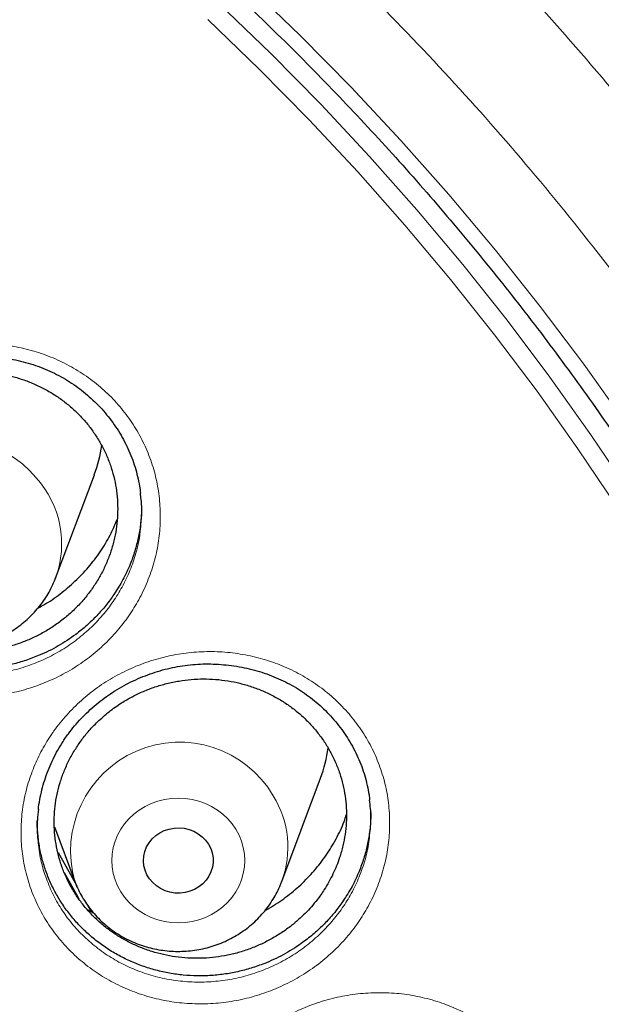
# Model space of a CAD drawing. Header units: millimetres. Extents: x 8 to 830, y 12 to 1725.
# Tile 309 of 329: x 432.6 to 439.28, y 1580.5 to 1591.8. Entities that reach past the tile are written whole.
import ezdxf

# ---------------------------------------------------------------- set-up
doc = ezdxf.new("R2010")
doc.units = ezdxf.units.MM

msp = doc.modelspace()

# ---------------------------------------------------------------- linework, layer by layer
at = {"color": 7, "linetype": 'Continuous', "lineweight": 30}
for p, q in [((433.01, 1585.389), (433.457, 1586.577)), ((433.011, 1585.394), (433.01, 1585.389)), ((435.609, 1581.906), (436.056, 1583.094)), ((432.997, 1582.533), (433.233, 1581.906)), ((433.373, 1581.644), (433.416, 1581.564)), ((433.375, 1581.585), (433.449, 1581.544))]:
    msp.add_line(p, q, dxfattribs=at)
at = {"color": 8, "linetype": 'Continuous', "lineweight": 0, "flags": 128}
for points in [[(435.219, 1592.2), (435.822, 1591.619), (436.407, 1591.025), (436.977, 1590.416), (437.529, 1589.793), (438.063, 1589.157), (438.579, 1588.508), (439.078, 1587.847), (439.557, 1587.174)], [(434.885, 1591.989), (435.479, 1591.417), (436.057, 1590.831), (436.618, 1590.231), (437.162, 1589.617), (437.688, 1588.99), (438.198, 1588.351), (438.689, 1587.699), (439.161, 1587.035), (439.615, 1586.36)], [(439.463, 1586.204), (439.012, 1586.875), (438.542, 1587.535), (438.053, 1588.184), (437.547, 1588.82), (437.023, 1589.443), (436.482, 1590.054), (435.924, 1590.65), (435.35, 1591.233), (434.759, 1591.802)], [(435.082, 1582.506), (435.119, 1582.439), (435.147, 1582.369), (435.168, 1582.297), (435.181, 1582.222), (435.185, 1582.148), (435.181, 1582.073), (435.168, 1581.999), (435.147, 1581.926), (435.119, 1581.856), (435.082, 1581.789), (435.039, 1581.726), (434.989, 1581.668), (434.932, 1581.615), (434.87, 1581.568), (434.803, 1581.527), (434.732, 1581.493), (434.657, 1581.466), (434.58, 1581.447), (434.501, 1581.435), (434.421, 1581.431), (434.341, 1581.435), (434.262, 1581.447), (434.185, 1581.466), (434.111, 1581.493), (434.039, 1581.527), (433.972, 1581.568), (433.91, 1581.615), (433.854, 1581.668), (433.803, 1581.726), (433.76, 1581.789), (433.724, 1581.856), (433.695, 1581.926), (433.674, 1581.999), (433.662, 1582.073), (433.658, 1582.148), (433.662, 1582.222), (433.674, 1582.297), (433.695, 1582.369), (433.724, 1582.439), (433.76, 1582.506), (433.803, 1582.569), (433.854, 1582.627), (433.91, 1582.68), (433.972, 1582.727), (434.039, 1582.768), (434.111, 1582.802), (434.185, 1582.829), (434.262, 1582.848), (434.341, 1582.86), (434.421, 1582.864), (434.501, 1582.86), (434.58, 1582.848), (434.657, 1582.829), (434.732, 1582.802), (434.803, 1582.768), (434.87, 1582.727), (434.932, 1582.68), (434.989, 1582.627), (435.039, 1582.569), (435.082, 1582.506)]]:
    msp.add_lwpolyline(points, dxfattribs=at)
at = {"color": 7, "linetype": 'Continuous', "lineweight": 30, "flags": 128}
for points in [[(434.768, 1582.335), (434.793, 1582.286), (434.81, 1582.234), (434.82, 1582.18), (434.82, 1582.125), (434.813, 1582.07), (434.796, 1582.018), (434.772, 1581.968), (434.741, 1581.922), (434.702, 1581.881), (434.658, 1581.845), (434.608, 1581.816), (434.555, 1581.794), (434.499, 1581.779), (434.441, 1581.773), (434.382, 1581.774), (434.325, 1581.783), (434.269, 1581.8), (434.217, 1581.825), (434.169, 1581.856), (434.127, 1581.894), (434.09, 1581.937), (434.061, 1581.984), (434.04, 1582.035), (434.026, 1582.088), (434.021, 1582.143), (434.025, 1582.198), (434.037, 1582.251), (434.057, 1582.303), (434.085, 1582.351), (434.12, 1582.395), (434.162, 1582.433), (434.209, 1582.466), (434.26, 1582.491), (434.315, 1582.509), (434.373, 1582.52), (434.431, 1582.523), (434.489, 1582.517), (434.546, 1582.504), (434.6, 1582.483), (434.65, 1582.455), (434.695, 1582.421), (434.735, 1582.381), (434.768, 1582.335)], [(433.039, 1582.241), (433.055, 1582.213), (433.256, 1581.858)], [(433.283, 1581.705), (433.252, 1581.761), (433.115, 1582.005)]]:
    msp.add_lwpolyline(points, dxfattribs=at)
at = {"color": 8, "linetype": 'Continuous', "lineweight": 0}
for centre, radius, start, end in [((431.831, 1585.741), 1.248, 39.9888, 196.4116), ((431.954, 1585.783), 1.127, 339.7727, 42.3615), ((434.435, 1582.255), 1.251, 30.5303, 196.1727), ((434.562, 1582.3), 1.118, 339.4951, 31.8719)]:
    msp.add_arc(centre, radius, start, end, dxfattribs=at)
at = {"color": 7, "linetype": 'Continuous', "lineweight": 30}
for centre, start, end in [((432.013, 1587.121), 339.3556, 352.2414), ((434.613, 1583.638), 339.355, 352.6135)]:
    msp.add_arc(centre, 1.542, start, end, dxfattribs=at)
for points, knots in [([(444.28, 1587.295), (444.267, 1587.341), (444.239, 1587.442), (444.193, 1587.596), (444.144, 1587.763), (444.09, 1587.941), (444.031, 1588.134), (443.965, 1588.343), (443.894, 1588.566), (443.811, 1588.818), (443.715, 1589.099), (443.605, 1589.411), (443.485, 1589.74), (443.345, 1590.111), (443.182, 1590.524), (442.992, 1590.983), (442.784, 1591.463), (442.556, 1591.966), (442.305, 1592.491), (442.064, 1592.972), (441.836, 1593.408), (441.628, 1593.793), (441.412, 1594.178), (441.196, 1594.552), (440.986, 1594.904), (440.785, 1595.23), (440.595, 1595.532), (440.414, 1595.813), (440.241, 1596.074), (440.079, 1596.315), (439.926, 1596.536), (439.787, 1596.736), (439.659, 1596.915), (439.545, 1597.073), (439.444, 1597.211), (439.361, 1597.324), (439.294, 1597.415), (439.242, 1597.485), (439.199, 1597.541), (439.161, 1597.592), (439.12, 1597.646), (439.07, 1597.711), (439.011, 1597.788), (438.936, 1597.886), (438.842, 1598.006), (438.729, 1598.151), (438.599, 1598.313), (438.455, 1598.492), (438.193, 1598.811), (437.817, 1599.255), (437.329, 1599.804), (436.844, 1600.326), (436.364, 1600.82), (435.89, 1601.288), (435.502, 1601.656), (435.198, 1601.936), (434.969, 1602.143), (434.726, 1602.359), (434.464, 1602.585), (434.164, 1602.84), (433.821, 1603.124), (433.432, 1603.436), (433.014, 1603.762), (432.567, 1604.098), (432.089, 1604.444), (431.59, 1604.792), (431.072, 1605.14), (430.534, 1605.487), (429.966, 1605.838), (429.367, 1606.191), (428.801, 1606.509), (428.273, 1606.794), (427.789, 1607.045), (427.293, 1607.291), (426.796, 1607.529), (426.311, 1607.751), (425.842, 1607.958), (425.39, 1608.149), (424.953, 1608.327), (424.506, 1608.501), (424.05, 1608.672), (423.589, 1608.837), (423.151, 1608.987), (422.736, 1609.124), (422.344, 1609.247), (421.999, 1609.351), (421.697, 1609.439), (421.436, 1609.513), (421.193, 1609.58), (420.972, 1609.639), (420.777, 1609.69), (420.619, 1609.73), (420.496, 1609.761), (420.402, 1609.785), (420.318, 1609.805), (420.239, 1609.824), (420.159, 1609.844), (420.053, 1609.869), (419.913, 1609.902), (419.729, 1609.944), (419.515, 1609.992), (419.27, 1610.045), (418.994, 1610.102), (418.688, 1610.163), (418.35, 1610.227), (417.981, 1610.294), (417.58, 1610.361), (417.148, 1610.429), (416.684, 1610.495), (416.189, 1610.559), (415.661, 1610.62), (415.083, 1610.677), (414.465, 1610.727), (413.823, 1610.768), (413.19, 1610.797), (412.571, 1610.814), (411.898, 1610.821), (411.173, 1610.814), (410.403, 1610.789), (409.658, 1610.749), (408.939, 1610.696), (408.247, 1610.631), (407.649, 1610.563), (407.142, 1610.497), (406.72, 1610.437), (406.31, 1610.374), (405.913, 1610.308), (405.527, 1610.24), (405.154, 1610.17), (404.824, 1610.104), (404.544, 1610.046), (404.316, 1609.996), (404.115, 1609.952), (403.941, 1609.912), (403.803, 1609.88), (403.695, 1609.854), (403.615, 1609.835), (403.552, 1609.82), (403.5, 1609.807), (403.444, 1609.794), (403.37, 1609.775), (403.272, 1609.751), (403.155, 1609.721), (403.022, 1609.687), (402.873, 1609.649), (402.709, 1609.605), (402.529, 1609.556), (402.319, 1609.498), (402.076, 1609.429), (401.797, 1609.347), (401.497, 1609.256), (401.174, 1609.156), (400.831, 1609.044), (400.443, 1608.914), (400.018, 1608.766), (399.568, 1608.601), (399.125, 1608.432), (398.58, 1608.216), (397.943, 1607.949), (397.22, 1607.627), (396.527, 1607.298), (395.858, 1606.963), (395.214, 1606.622), (394.594, 1606.278), (394.003, 1605.933), (393.434, 1605.586), (392.874, 1605.23), (392.309, 1604.854), (391.734, 1604.455), (391.151, 1604.031), (390.56, 1603.582), (389.962, 1603.105), (389.358, 1602.6), (388.843, 1602.148), (388.414, 1601.756), (388.072, 1601.434), (387.73, 1601.102), (387.392, 1600.765), (387.066, 1600.429), (386.759, 1600.105), (386.475, 1599.796), (386.212, 1599.502), (385.97, 1599.225), (385.748, 1598.966), (385.545, 1598.724), (385.361, 1598.5), (385.195, 1598.295), (385.063, 1598.129), (384.961, 1597.999), (384.886, 1597.902), (384.821, 1597.819), (384.769, 1597.751), (384.732, 1597.703), (384.704, 1597.666), (384.678, 1597.631), (384.644, 1597.586), (384.602, 1597.53), (384.545, 1597.455), (384.472, 1597.357), (384.381, 1597.233), (384.276, 1597.091), (384.159, 1596.928), (384.03, 1596.746), (383.891, 1596.549), (383.707, 1596.281), (383.48, 1595.943), (383.213, 1595.532), (382.914, 1595.055), (382.585, 1594.508), (382.23, 1593.884), (381.877, 1593.231), (381.549, 1592.585), (381.244, 1591.949), (380.963, 1591.325), (380.73, 1590.776), (380.544, 1590.316), (380.406, 1589.959), (380.28, 1589.621), (380.164, 1589.3), (380.058, 1588.997), (379.962, 1588.712), (379.875, 1588.447), (379.797, 1588.203), (379.729, 1587.98), (379.668, 1587.779), (379.615, 1587.6), (379.57, 1587.441), (379.542, 1587.341), (379.529, 1587.295)], [0, 0, 0, 0, 0.001645, 0.00357, 0.005513, 0.007703, 0.010147, 0.012793, 0.015609, 0.018595, 0.022334, 0.026309, 0.03052, 0.034968, 0.040572, 0.046512, 0.052786, 0.059396, 0.06634, 0.07362, 0.0787, 0.083932, 0.089296, 0.09448, 0.099374, 0.103899, 0.108146, 0.112112, 0.1158, 0.119275, 0.122459, 0.125353, 0.127955, 0.130268, 0.132289, 0.13402, 0.135258, 0.136288, 0.137109, 0.137763, 0.138546, 0.139518, 0.140666, 0.141986, 0.143889, 0.146065, 0.148512, 0.151231, 0.154211, 0.163137, 0.171781, 0.180143, 0.188225, 0.196025, 0.203544, 0.206992, 0.210552, 0.21435, 0.218387, 0.222662, 0.228132, 0.233948, 0.240111, 0.24662, 0.253476, 0.260678, 0.267785, 0.275201, 0.282924, 0.290955, 0.299294, 0.305424, 0.311711, 0.318154, 0.324551, 0.330725, 0.336572, 0.342204, 0.347621, 0.352824, 0.358739, 0.364348, 0.369654, 0.374656, 0.379353, 0.383747, 0.387036, 0.390131, 0.393033, 0.39568, 0.397985, 0.399948, 0.401251, 0.402342, 0.403272, 0.404197, 0.405128, 0.406114, 0.407911, 0.410063, 0.412568, 0.415428, 0.418642, 0.42221, 0.426133, 0.430409, 0.43504, 0.440025, 0.445363, 0.451056, 0.457103, 0.463505, 0.470911, 0.478273, 0.485478, 0.492527, 0.499421, 0.508479, 0.517252, 0.525742, 0.533947, 0.541868, 0.549506, 0.554489, 0.559344, 0.56407, 0.568667, 0.573135, 0.577474, 0.581654, 0.584628, 0.587289, 0.589636, 0.591669, 0.59339, 0.594522, 0.59546, 0.596205, 0.596757, 0.597288, 0.598181, 0.599368, 0.60075, 0.602318, 0.604072, 0.606012, 0.608138, 0.610451, 0.613496, 0.616814, 0.620405, 0.624267, 0.628403, 0.63281, 0.638325, 0.64385, 0.649292, 0.654651, 0.664011, 0.673105, 0.681933, 0.690495, 0.698956, 0.707141, 0.715048, 0.722677, 0.730266, 0.738121, 0.746244, 0.754616, 0.763255, 0.77216, 0.781333, 0.790773, 0.796188, 0.801688, 0.807271, 0.812938, 0.818482, 0.823722, 0.828658, 0.833291, 0.83762, 0.841645, 0.845366, 0.848784, 0.851898, 0.854707, 0.856287, 0.857751, 0.859036, 0.860044, 0.860775, 0.86118, 0.861685, 0.862349, 0.863174, 0.864159, 0.865698, 0.867514, 0.869607, 0.871977, 0.874624, 0.877537, 0.880552, 0.886206, 0.892022, 0.898, 0.906262, 0.914816, 0.923661, 0.932797, 0.940779, 0.948971, 0.95737, 0.962214, 0.966794, 0.971112, 0.975167, 0.979025, 0.982611, 0.985925, 0.988967, 0.991738, 0.994194, 0.99639, 0.998325, 1, 1, 1, 1]), ([(379.361, 1573.831), (379.377, 1573.962), (379.411, 1574.245), (379.474, 1574.681), (379.546, 1575.139), (379.626, 1575.595), (379.713, 1576.051), (379.808, 1576.505), (379.91, 1576.958), (380.019, 1577.41), (380.135, 1577.86), (380.259, 1578.308), (380.39, 1578.754), (380.528, 1579.199), (380.673, 1579.641), (380.825, 1580.081), (380.984, 1580.52), (381.15, 1580.955), (381.323, 1581.389), (381.504, 1581.82), (381.691, 1582.248), (381.885, 1582.674), (382.085, 1583.097), (382.293, 1583.517), (382.507, 1583.934), (382.728, 1584.348), (382.955, 1584.758), (383.19, 1585.166), (383.43, 1585.57), (383.677, 1585.971), (383.931, 1586.368), (384.191, 1586.762), (384.457, 1587.151), (384.729, 1587.537), (385.008, 1587.919), (385.292, 1588.298), (385.583, 1588.672), (385.88, 1589.042), (386.182, 1589.407), (386.491, 1589.769), (386.805, 1590.126), (387.125, 1590.478), (387.45, 1590.826), (387.781, 1591.169), (388.118, 1591.508), (388.46, 1591.842), (388.807, 1592.17), (389.16, 1592.494), (389.517, 1592.813), (389.88, 1593.127), (390.248, 1593.436), (390.621, 1593.739), (390.998, 1594.037), (391.381, 1594.33), (391.767, 1594.617), (392.159, 1594.899), (392.555, 1595.176), (392.955, 1595.446), (393.36, 1595.711), (393.769, 1595.97), (394.182, 1596.224), (394.599, 1596.471), (395.02, 1596.713), (395.445, 1596.949), (395.873, 1597.178), (396.305, 1597.402), (396.741, 1597.619), (397.18, 1597.83), (397.623, 1598.035), (398.069, 1598.234), (398.517, 1598.426), (398.969, 1598.612), (399.424, 1598.792), (399.882, 1598.965), (400.342, 1599.132), (400.805, 1599.292), (401.271, 1599.445), (401.739, 1599.592), (402.209, 1599.733), (402.682, 1599.866), (403.156, 1599.993), (403.633, 1600.114), (404.111, 1600.227), (404.592, 1600.334), (405.073, 1600.434), (405.557, 1600.527), (406.042, 1600.613), (406.528, 1600.693), (407.015, 1600.765), (407.504, 1600.831), (407.993, 1600.89), (408.484, 1600.941), (408.975, 1600.986), (409.467, 1601.024), (409.959, 1601.055), (410.452, 1601.079), (410.945, 1601.096), (411.439, 1601.106), (411.932, 1601.109), (412.426, 1601.105), (412.919, 1601.095), (413.412, 1601.077), (413.905, 1601.052), (414.398, 1601.02), (414.889, 1600.981), (415.381, 1600.936), (415.871, 1600.883), (416.36, 1600.824), (416.849, 1600.757), (417.336, 1600.684), (417.822, 1600.604), (418.307, 1600.517), (418.79, 1600.423), (419.272, 1600.322), (419.752, 1600.215), (420.23, 1600.1), (420.706, 1599.979), (421.181, 1599.852), (421.653, 1599.717), (422.123, 1599.576), (422.591, 1599.428), (423.056, 1599.274), (423.519, 1599.113), (423.979, 1598.946), (424.436, 1598.772), (424.891, 1598.592), (425.342, 1598.405), (425.791, 1598.212), (426.236, 1598.012), (426.678, 1597.807), (427.117, 1597.595), (427.552, 1597.377), (427.984, 1597.153), (428.412, 1596.922), (428.837, 1596.686), (429.257, 1596.444), (429.674, 1596.196), (430.086, 1595.942), (430.495, 1595.682), (430.899, 1595.416), (431.299, 1595.145), (431.694, 1594.868), (432.085, 1594.585), (432.472, 1594.298), (432.853, 1594.004), (433.23, 1593.705), (433.602, 1593.401), (433.97, 1593.092), (434.332, 1592.778), (434.689, 1592.458), (435.041, 1592.134), (435.388, 1591.804), (435.729, 1591.47), (436.065, 1591.131), (436.395, 1590.787), (436.72, 1590.439), (437.04, 1590.086), (437.353, 1589.728), (437.661, 1589.367), (437.963, 1589), (438.259, 1588.63), (438.549, 1588.256), (438.833, 1587.877), (439.111, 1587.494), (439.382, 1587.108), (439.648, 1586.718), (439.907, 1586.324), (440.16, 1585.926), (440.406, 1585.525), (440.646, 1585.121), (440.879, 1584.713), (441.106, 1584.302), (441.326, 1583.887), (441.54, 1583.47), (441.746, 1583.05), (441.946, 1582.627), (442.14, 1582.201), (442.326, 1581.772), (442.505, 1581.341), (442.678, 1580.907), (442.843, 1580.471), (443.002, 1580.033), (443.153, 1579.592), (443.297, 1579.149), (443.434, 1578.705), (443.564, 1578.258), (443.687, 1577.81), (443.802, 1577.36), (443.911, 1576.908), (444.012, 1576.455), (444.106, 1576), (444.192, 1575.545), (444.271, 1575.088), (444.343, 1574.63), (444.402, 1574.211), (444.434, 1573.944), (444.448, 1573.831)], [0, 0, 0, 0, 0.004388, 0.009555, 0.014723, 0.01989, 0.025057, 0.030224, 0.035392, 0.040559, 0.045726, 0.050893, 0.05606, 0.061228, 0.066395, 0.071562, 0.076729, 0.081896, 0.087063, 0.092229, 0.097396, 0.102563, 0.10773, 0.112897, 0.118063, 0.12323, 0.128396, 0.133563, 0.138729, 0.143896, 0.149062, 0.154229, 0.159395, 0.164561, 0.169727, 0.174894, 0.18006, 0.185226, 0.190392, 0.195558, 0.200724, 0.20589, 0.211055, 0.216221, 0.221387, 0.226553, 0.231718, 0.236884, 0.242049, 0.247215, 0.25238, 0.257546, 0.262711, 0.267877, 0.273042, 0.278207, 0.283372, 0.288538, 0.293703, 0.298868, 0.304033, 0.309198, 0.314363, 0.319528, 0.324693, 0.329858, 0.335023, 0.340188, 0.345353, 0.350518, 0.355682, 0.360847, 0.366012, 0.371177, 0.376341, 0.381506, 0.386671, 0.391835, 0.397, 0.402165, 0.407329, 0.412494, 0.417658, 0.422823, 0.427988, 0.433152, 0.438317, 0.443481, 0.448646, 0.45381, 0.458975, 0.464139, 0.469304, 0.474468, 0.479632, 0.484797, 0.489961, 0.495126, 0.50029, 0.505455, 0.510619, 0.515784, 0.520948, 0.526112, 0.531277, 0.536441, 0.541606, 0.54677, 0.551935, 0.557099, 0.562264, 0.567428, 0.572593, 0.577757, 0.582922, 0.588086, 0.593251, 0.598415, 0.60358, 0.608744, 0.613909, 0.619074, 0.624238, 0.629403, 0.634568, 0.639732, 0.644897, 0.650062, 0.655226, 0.660391, 0.665556, 0.670721, 0.675886, 0.68105, 0.686215, 0.69138, 0.696545, 0.70171, 0.706875, 0.71204, 0.717205, 0.722371, 0.727536, 0.732701, 0.737866, 0.743031, 0.748197, 0.753362, 0.758527, 0.763693, 0.768858, 0.774024, 0.779189, 0.784355, 0.789521, 0.794686, 0.799852, 0.805018, 0.810184, 0.815349, 0.820515, 0.825681, 0.830847, 0.836013, 0.84118, 0.846346, 0.851512, 0.856678, 0.861844, 0.867011, 0.872177, 0.877344, 0.88251, 0.887677, 0.892843, 0.89801, 0.903177, 0.908343, 0.91351, 0.918677, 0.923844, 0.929011, 0.934178, 0.939344, 0.944512, 0.949679, 0.954846, 0.960013, 0.96518, 0.970347, 0.975514, 0.980681, 0.985849, 0.991016, 0.996183, 1, 1, 1, 1]), ([(430.493, 1587.098), (430.504, 1587.114), (430.537, 1587.161), (430.597, 1587.236), (430.674, 1587.322), (430.757, 1587.404), (430.846, 1587.482), (430.94, 1587.555), (431.038, 1587.623), (431.141, 1587.684), (431.248, 1587.74), (431.357, 1587.79), (431.469, 1587.832), (431.582, 1587.868), (431.697, 1587.897), (431.812, 1587.919), (431.929, 1587.933), (432.046, 1587.941), (432.165, 1587.942), (432.284, 1587.936), (432.403, 1587.923), (432.522, 1587.903), (432.638, 1587.875), (432.753, 1587.842), (432.864, 1587.802), (432.971, 1587.755), (433.074, 1587.703), (433.173, 1587.645), (433.266, 1587.581), (433.356, 1587.511), (433.442, 1587.435), (433.523, 1587.354), (433.599, 1587.267), (433.669, 1587.176), (433.734, 1587.08), (433.792, 1586.981), (433.843, 1586.878), (433.888, 1586.773), (433.925, 1586.666), (433.954, 1586.557), (433.975, 1586.456), (433.983, 1586.392), (433.987, 1586.364)], [0, 0, 0, 0, 0.012556, 0.03762, 0.0628, 0.088148, 0.113645, 0.139261, 0.164961, 0.190702, 0.21643, 0.242091, 0.267642, 0.293045, 0.318273, 0.343292, 0.368184, 0.393288, 0.418661, 0.444255, 0.470011, 0.495865, 0.521745, 0.547557, 0.573233, 0.598714, 0.623954, 0.648926, 0.67381, 0.698922, 0.724265, 0.749809, 0.775515, 0.801335, 0.82722, 0.853115, 0.87896, 0.90471, 0.930331, 0.955798, 0.9811, 1, 1, 1, 1]), ([(430.848, 1587.255), (430.816, 1587.222), (430.753, 1587.156), (430.667, 1587.046), (430.591, 1586.93), (430.524, 1586.807), (430.469, 1586.681), (430.426, 1586.552), (430.393, 1586.418), (430.373, 1586.283), (430.364, 1586.147), (430.367, 1586.012), (430.382, 1585.876), (430.409, 1585.743), (430.448, 1585.613), (430.498, 1585.488), (430.559, 1585.366), (430.631, 1585.25), (430.712, 1585.141), (430.803, 1585.039), (430.903, 1584.944), (431.011, 1584.858), (431.127, 1584.782), (431.248, 1584.715), (431.376, 1584.658), (431.508, 1584.612), (431.645, 1584.577), (431.783, 1584.553), (431.924, 1584.541), (432.066, 1584.539), (432.207, 1584.55), (432.347, 1584.571), (432.486, 1584.604), (432.621, 1584.648), (432.752, 1584.703), (432.877, 1584.767), (432.998, 1584.842), (433.112, 1584.926), (433.217, 1585.018), (433.314, 1585.119), (433.403, 1585.227), (433.482, 1585.342), (433.55, 1585.462), (433.608, 1585.587), (433.655, 1585.717), (433.69, 1585.85), (433.714, 1585.984), (433.725, 1586.119), (433.725, 1586.256), (433.713, 1586.391), (433.689, 1586.525), (433.653, 1586.655), (433.606, 1586.783), (433.547, 1586.905), (433.478, 1587.023), (433.4, 1587.133), (433.31, 1587.238), (433.212, 1587.334), (433.106, 1587.422), (432.993, 1587.5), (432.873, 1587.57), (432.746, 1587.629), (432.615, 1587.678), (432.481, 1587.716), (432.342, 1587.743), (432.201, 1587.758), (432.06, 1587.762), (431.919, 1587.755), (431.777, 1587.736), (431.638, 1587.706), (431.502, 1587.665), (431.371, 1587.613), (431.243, 1587.551), (431.111, 1587.472), (430.976, 1587.375), (430.891, 1587.296), (430.848, 1587.255)], [0, 0, 0, 0, 0.0132408, 0.0264815, 0.040057, 0.0537324, 0.0669753, 0.0803108, 0.0937899, 0.1074657, 0.1207035, 0.1341057, 0.1475079, 0.1611786, 0.1744086, 0.1878028, 0.201197, 0.2148596, 0.2280832, 0.2414709, 0.2548587, 0.2685144, 0.281736, 0.2951215, 0.3085071, 0.3221604, 0.3353851, 0.3487737, 0.3621624, 0.3758186, 0.3890503, 0.4024459, 0.4158416, 0.429505, 0.4427443, 0.4560762, 0.4695514, 0.4832229, 0.4964653, 0.5097077, 0.5232849, 0.5369619, 0.5502046, 0.5634472, 0.5770249, 0.5907025, 0.6039425, 0.6172752, 0.6307514, 0.6444244, 0.6576568, 0.6710535, 0.6844502, 0.6981153, 0.7113406, 0.72473, 0.7381194, 0.7517769, 0.7649985, 0.7783842, 0.7917699, 0.8054234, 0.8186466, 0.8320338, 0.8454209, 0.8590757, 0.872305, 0.8856982, 0.8990914, 0.9127522, 0.9259893, 0.9393905, 0.9527917, 0.9664607, 0.9831372, 1, 1, 1, 1]), ([(433.985, 1585.953), (433.99, 1585.997), (434.003, 1586.109), (434.002, 1586.248), (433.988, 1586.341), (433.985, 1586.366)], [0, 0, 0, 0, 0.316898, 0.816963, 1, 1, 1, 1]), ([(433.998, 1586.222), (433.999, 1586.2), (434, 1586.127), (433.988, 1586.002), (433.963, 1585.85), (433.923, 1585.698), (433.866, 1585.538), (433.788, 1585.37), (433.718, 1585.258), (433.682, 1585.202)], [0, 0, 0, 0, 0.061855, 0.20421, 0.347561, 0.491932, 0.638749, 0.818374, 1, 1, 1, 1]), ([(433.682, 1585.202), (433.652, 1585.16), (433.591, 1585.075), (433.485, 1584.956), (433.37, 1584.844), (433.224, 1584.726), (433.044, 1584.607), (432.85, 1584.511), (432.672, 1584.444), (432.516, 1584.399), (432.358, 1584.367), (432.196, 1584.348), (432.033, 1584.342), (431.872, 1584.349), (431.713, 1584.369), (431.555, 1584.403), (431.401, 1584.448), (431.253, 1584.506), (431.111, 1584.576), (430.974, 1584.658), (430.846, 1584.75), (430.727, 1584.852), (430.618, 1584.963), (430.518, 1585.084), (430.43, 1585.212), (430.354, 1585.347), (430.29, 1585.487), (430.239, 1585.634), (430.2, 1585.784), (430.176, 1585.936), (430.165, 1586.049), (430.167, 1586.112), (430.167, 1586.123)], [0, 0, 0, 0, 0.032637, 0.065563, 0.098719, 0.132412, 0.181559, 0.231506, 0.265351, 0.298046, 0.330975, 0.364259, 0.398029, 0.430672, 0.463544, 0.496653, 0.53032, 0.562996, 0.595901, 0.629072, 0.662788, 0.695416, 0.728274, 0.761368, 0.795022, 0.827653, 0.860514, 0.89361, 0.927265, 0.959883, 0.992729, 1, 1, 1, 1]), ([(432.814, 1585.05), (432.834, 1585.061), (432.922, 1585.106), (433.064, 1585.206), (433.237, 1585.35), (433.391, 1585.512), (433.526, 1585.69), (433.638, 1585.873), (433.693, 1586.001), (433.718, 1586.061)], [0, 0, 0, 0, 0.048868, 0.210734, 0.372086, 0.53338, 0.695188, 0.856483, 1, 1, 1, 1]), ([(430.635, 1585.388), (430.642, 1585.37), (430.659, 1585.323), (430.696, 1585.249), (430.743, 1585.168), (430.796, 1585.09), (430.856, 1585.017), (430.922, 1584.948), (430.992, 1584.884), (431.068, 1584.826), (431.148, 1584.773), (431.232, 1584.726), (431.32, 1584.686), (431.411, 1584.652), (431.504, 1584.625), (431.6, 1584.605), (431.696, 1584.592), (431.794, 1584.586), (431.891, 1584.588), (431.989, 1584.597), (432.085, 1584.613), (432.18, 1584.636), (432.273, 1584.666), (432.363, 1584.703), (432.449, 1584.746), (432.532, 1584.796), (432.611, 1584.852), (432.685, 1584.914), (432.754, 1584.981), (432.817, 1585.053), (432.875, 1585.129), (432.926, 1585.209), (432.969, 1585.293), (432.998, 1585.355), (433.009, 1585.389), (433.011, 1585.394)], [0, 0, 0, 0, 0.019165, 0.050209, 0.081288, 0.11241, 0.143579, 0.174801, 0.206078, 0.237411, 0.2688, 0.300243, 0.331738, 0.36328, 0.394867, 0.426492, 0.45815, 0.489836, 0.521544, 0.553267, 0.584996, 0.616725, 0.648448, 0.680155, 0.711841, 0.743498, 0.775119, 0.806697, 0.838226, 0.869702, 0.901121, 0.93248, 0.963778, 0.995018, 1, 1, 1, 1]), ([(433.141, 1583.579), (433.152, 1583.594), (433.186, 1583.641), (433.247, 1583.715), (433.325, 1583.8), (433.409, 1583.881), (433.499, 1583.958), (433.594, 1584.03), (433.693, 1584.096), (433.797, 1584.157), (433.904, 1584.212), (434.014, 1584.26), (434.126, 1584.301), (434.24, 1584.336), (434.355, 1584.364), (434.47, 1584.384), (434.587, 1584.398), (434.704, 1584.405), (434.823, 1584.405), (434.942, 1584.397), (435.061, 1584.383), (435.179, 1584.362), (435.295, 1584.335), (435.409, 1584.3), (435.519, 1584.259), (435.626, 1584.212), (435.728, 1584.159), (435.826, 1584.1), (435.919, 1584.036), (436.007, 1583.965), (436.092, 1583.889), (436.172, 1583.808), (436.246, 1583.721), (436.316, 1583.629), (436.379, 1583.534), (436.436, 1583.434), (436.486, 1583.332), (436.529, 1583.227), (436.564, 1583.12), (436.592, 1583.011), (436.611, 1582.918), (436.617, 1582.861), (436.619, 1582.841)], [0, 0, 0, 0, 0.012619, 0.037794, 0.063085, 0.088546, 0.114157, 0.139889, 0.165707, 0.191569, 0.217418, 0.243202, 0.268878, 0.294407, 0.319759, 0.344904, 0.369921, 0.395151, 0.420652, 0.446376, 0.472265, 0.498252, 0.524267, 0.550215, 0.576028, 0.601647, 0.627024, 0.652133, 0.677151, 0.702398, 0.727879, 0.753563, 0.779409, 0.805371, 0.831398, 0.857435, 0.883421, 0.909311, 0.93507, 0.960674, 0.986109, 1, 1, 1, 1]), ([(433.493, 1583.739), (433.46, 1583.707), (433.396, 1583.641), (433.309, 1583.533), (433.231, 1583.417), (433.163, 1583.296), (433.107, 1583.171), (433.061, 1583.042), (433.027, 1582.909), (433.004, 1582.775), (432.994, 1582.639), (432.995, 1582.505), (433.009, 1582.37), (433.034, 1582.237), (433.071, 1582.107), (433.119, 1581.982), (433.179, 1581.86), (433.249, 1581.744), (433.329, 1581.634), (433.418, 1581.532), (433.517, 1581.437), (433.623, 1581.35), (433.738, 1581.273), (433.858, 1581.206), (433.985, 1581.148), (434.117, 1581.101), (434.252, 1581.065), (434.39, 1581.04), (434.531, 1581.026), (434.673, 1581.023), (434.814, 1581.032), (434.954, 1581.052), (435.093, 1581.084), (435.229, 1581.126), (435.361, 1581.18), (435.487, 1581.243), (435.608, 1581.316), (435.742, 1581.413), (435.882, 1581.538), (436.005, 1581.678), (436.112, 1581.83), (436.202, 1581.991), (436.27, 1582.161), (436.314, 1582.315), (436.339, 1582.448), (436.352, 1582.582), (436.354, 1582.719), (436.343, 1582.854), (436.321, 1582.987), (436.287, 1583.117), (436.241, 1583.244), (436.185, 1583.367), (436.117, 1583.485), (436.04, 1583.595), (435.953, 1583.7), (435.856, 1583.797), (435.751, 1583.886), (435.64, 1583.965), (435.52, 1584.035), (435.394, 1584.095), (435.264, 1584.145), (435.13, 1584.184), (434.992, 1584.212), (434.852, 1584.229), (434.71, 1584.234), (434.569, 1584.228), (434.428, 1584.21), (434.288, 1584.181), (434.152, 1584.142), (434.02, 1584.091), (433.891, 1584.03), (433.758, 1583.953), (433.622, 1583.858), (433.536, 1583.779), (433.493, 1583.739)], [0, 0, 0, 0, 0.013238, 0.026477, 0.04005, 0.053723, 0.066964, 0.080297, 0.093774, 0.107447, 0.120682, 0.134081, 0.147479, 0.161147, 0.174374, 0.187765, 0.201156, 0.214815, 0.228038, 0.241424, 0.25481, 0.268465, 0.281688, 0.295074, 0.308461, 0.322116, 0.335344, 0.348736, 0.362128, 0.375788, 0.389024, 0.402352, 0.415824, 0.429491, 0.442734, 0.456069, 0.469548, 0.483223, 0.503248, 0.523274, 0.536952, 0.556974, 0.576996, 0.590672, 0.603909, 0.617239, 0.630712, 0.644382, 0.657611, 0.671004, 0.684398, 0.698059, 0.711282, 0.72467, 0.738057, 0.751713, 0.764935, 0.778321, 0.791707, 0.805361, 0.818587, 0.831977, 0.845367, 0.859025, 0.872258, 0.885655, 0.899053, 0.912718, 0.925959, 0.939292, 0.952769, 0.966442, 0.983128, 1, 1, 1, 1]), ([(432.814, 1582.732), (432.815, 1582.742), (432.819, 1582.79), (432.835, 1582.875), (432.861, 1582.987), (432.894, 1583.098), (432.935, 1583.207), (432.982, 1583.313), (433.036, 1583.416), (433.089, 1583.504), (433.126, 1583.558), (433.141, 1583.579)], [0, 0, 0, 0, 0.032104, 0.15877, 0.285726, 0.412699, 0.539398, 0.66561, 0.791156, 0.915907, 1, 1, 1, 1]), ([(436.618, 1582.439), (436.623, 1582.472), (436.636, 1582.574), (436.635, 1582.71), (436.622, 1582.81), (436.617, 1582.843)], [0, 0, 0, 0, 0.246896, 0.7555023, 1, 1, 1, 1]), ([(432.815, 1582.735), (432.81, 1582.696), (432.797, 1582.588), (432.798, 1582.451), (432.811, 1582.355), (432.815, 1582.327)], [0, 0, 0, 0, 0.288589, 0.790373, 1, 1, 1, 1]), ([(436.3, 1581.662), (436.269, 1581.62), (436.207, 1581.535), (436.1, 1581.418), (435.982, 1581.308), (435.835, 1581.191), (435.653, 1581.074), (435.458, 1580.981), (435.279, 1580.916), (435.123, 1580.873), (434.964, 1580.843), (434.802, 1580.825), (434.639, 1580.821), (434.478, 1580.83), (434.32, 1580.851), (434.163, 1580.886), (434.01, 1580.933), (433.862, 1580.993), (433.721, 1581.063), (433.586, 1581.146), (433.459, 1581.24), (433.341, 1581.343), (433.234, 1581.454), (433.136, 1581.576), (433.05, 1581.705), (432.976, 1581.84), (432.915, 1581.98), (432.865, 1582.127), (432.829, 1582.276), (432.808, 1582.429), (432.799, 1582.539), (432.801, 1582.598), (432.801, 1582.607)], [0, 0, 0, 0, 0.032756, 0.065743, 0.098991, 0.132779, 0.181985, 0.23199, 0.265874, 0.29862, 0.3316, 0.364936, 0.398757, 0.43146, 0.464392, 0.49756, 0.531288, 0.564026, 0.596994, 0.630228, 0.664008, 0.696695, 0.729613, 0.762766, 0.796482, 0.829161, 0.862071, 0.895215, 0.928921, 0.961574, 0.994458, 1, 1, 1, 1]), ([(435.42, 1581.576), (435.435, 1581.584), (435.518, 1581.627), (435.656, 1581.724), (435.83, 1581.866), (435.985, 1582.028), (436.122, 1582.205), (436.236, 1582.394), (436.313, 1582.551), (436.343, 1582.646), (436.351, 1582.672)], [0, 0, 0, 0, 0.035376, 0.187152, 0.338445, 0.489726, 0.641488, 0.792769, 0.944111, 1, 1, 1, 1]), ([(436.631, 1582.699), (436.631, 1582.669), (436.632, 1582.587), (436.617, 1582.454), (436.59, 1582.303), (436.548, 1582.152), (436.488, 1581.993), (436.409, 1581.827), (436.336, 1581.717), (436.3, 1581.662)], [0, 0, 0, 0, 0.084796, 0.223834, 0.363849, 0.504853, 0.648251, 0.823157, 1, 1, 1, 1]), ([(433.234, 1581.907), (433.237, 1581.897), (433.251, 1581.857), (433.283, 1581.79), (433.328, 1581.708), (433.38, 1581.629), (433.438, 1581.555), (433.502, 1581.484), (433.571, 1581.419), (433.645, 1581.359), (433.724, 1581.304), (433.807, 1581.256), (433.894, 1581.214), (433.984, 1581.178), (434.077, 1581.149), (434.171, 1581.127), (434.268, 1581.112), (434.365, 1581.104), (434.463, 1581.104), (434.56, 1581.11), (434.657, 1581.124), (434.752, 1581.145), (434.845, 1581.173), (434.936, 1581.208), (435.024, 1581.25), (435.108, 1581.298), (435.188, 1581.352), (435.264, 1581.412), (435.334, 1581.478), (435.399, 1581.548), (435.458, 1581.623), (435.511, 1581.702), (435.557, 1581.785), (435.59, 1581.854), (435.605, 1581.896), (435.609, 1581.909)], [0, 0, 0, 0, 0.0107578, 0.0418045, 0.0728841, 0.1040042, 0.1351709, 0.1663888, 0.1976612, 0.2289895, 0.2603739, 0.2918131, 0.3233048, 0.3548457, 0.3864316, 0.4180577, 0.4497188, 0.4814092, 0.5131231, 0.5448542, 0.576594, 0.6083358, 0.6400725, 0.6717968, 0.7035015, 0.7351793, 0.766823, 0.7984257, 0.8299813, 0.8614846, 0.8929315, 0.9243194, 0.9556471, 0.9869154, 1, 1, 1, 1])]:
    msp.add_open_spline(points, degree=3, knots=knots, dxfattribs=at)
at = {"color": 8, "linetype": 'Continuous', "lineweight": 0}
for points, knots in [([(444.277, 1587.295), (444.258, 1587.37), (444.125, 1587.883), (443.819, 1588.822), (443.358, 1590.107), (442.829, 1591.379), (442.24, 1592.636), (441.588, 1593.874), (440.879, 1595.085), (440.113, 1596.265), (439.298, 1597.405), (438.436, 1598.504), (437.53, 1599.562), (436.576, 1600.581), (435.57, 1601.567), (434.512, 1602.516), (433.405, 1603.426), (432.256, 1604.29), (431.068, 1605.105), (429.85, 1605.866), (428.605, 1606.572), (427.336, 1607.224), (426.039, 1607.823), (424.707, 1608.372), (423.343, 1608.87), (421.949, 1609.313), (420.535, 1609.698), (419.105, 1610.025), (417.669, 1610.291), (416.231, 1610.497), (414.793, 1610.642), (413.35, 1610.733), (412.386, 1610.744), (411.904, 1610.75)], [0, 0, 0, 0, 0.005559, 0.038409, 0.071258, 0.104108, 0.137554, 0.171001, 0.204447, 0.237894, 0.271341, 0.30419, 0.33704, 0.369889, 0.402738, 0.436185, 0.469632, 0.503078, 0.536525, 0.569971, 0.602821, 0.63567, 0.66852, 0.701369, 0.734816, 0.768262, 0.801709, 0.835156, 0.868602, 0.901452, 0.934301, 0.967151, 1, 1, 1, 1]), ([(411.904, 1603.56), (412.417, 1603.554), (413.441, 1603.542), (414.975, 1603.443), (416.502, 1603.286), (418.021, 1603.065), (419.519, 1602.783), (420.993, 1602.442), (422.442, 1602.044), (423.871, 1601.588), (425.286, 1601.071), (426.685, 1600.494), (428.063, 1599.856), (429.409, 1599.161), (430.722, 1598.411), (431.991, 1597.613), (433.215, 1596.769), (434.391, 1595.881), (435.525, 1594.947), (436.622, 1593.961), (437.678, 1592.926), (438.691, 1591.841), (439.652, 1590.716), (440.559, 1589.552), (441.406, 1588.359), (442.192, 1587.14), (442.916, 1585.898), (443.583, 1584.627), (444.194, 1583.323), (444.748, 1581.987), (445.241, 1580.621), (445.67, 1579.237), (446.033, 1577.836), (446.33, 1576.429), (446.555, 1575.021), (446.694, 1573.899), (446.736, 1573.244), (446.748, 1573.06)], [0, 0, 0, 0, 0.029296, 0.058593, 0.087889, 0.117185, 0.146482, 0.175255, 0.204028, 0.232802, 0.261575, 0.290871, 0.320168, 0.349464, 0.378761, 0.408057, 0.43683, 0.465603, 0.494377, 0.52315, 0.552446, 0.581743, 0.611039, 0.640336, 0.669632, 0.698405, 0.727179, 0.755952, 0.784725, 0.814021, 0.843318, 0.872614, 0.901911, 0.931207, 0.95998, 0.988754, 1, 1, 1, 1]), ([(411.904, 1602.138), (411.408, 1602.133), (410.415, 1602.121), (408.928, 1602.025), (407.447, 1601.873), (405.974, 1601.658), (404.522, 1601.385), (403.092, 1601.054), (401.688, 1600.669), (400.302, 1600.227), (398.93, 1599.726), (397.575, 1599.166), (396.239, 1598.547), (394.933, 1597.873), (393.66, 1597.147), (392.43, 1596.373), (391.243, 1595.554), (390.103, 1594.694), (389.003, 1593.788), (387.94, 1592.832), (386.916, 1591.828), (385.934, 1590.777), (385.002, 1589.686), (384.123, 1588.557), (383.302, 1587.4), (382.54, 1586.218), (381.837, 1585.014), (381.191, 1583.782), (380.598, 1582.518), (380.062, 1581.222), (379.584, 1579.898), (379.168, 1578.556), (378.815, 1577.197), (378.529, 1575.834), (378.307, 1574.468), (378.149, 1573.103), (378.054, 1571.733), (378.023, 1570.352), (378.055, 1568.963), (378.153, 1567.568), (378.317, 1566.178), (378.545, 1564.797), (378.837, 1563.434), (379.189, 1562.093), (379.6, 1560.775), (380.071, 1559.476), (380.605, 1558.188), (381.202, 1556.916), (381.862, 1555.663), (382.58, 1554.438), (383.354, 1553.243), (384.179, 1552.089), (385.051, 1550.976), (385.969, 1549.907), (386.934, 1548.875), (387.953, 1547.877), (389.023, 1546.916), (390.144, 1545.995), (391.307, 1545.121), (392.509, 1544.296), (393.742, 1543.526), (395.002, 1542.811), (396.286, 1542.152), (397.599, 1541.545), (398.947, 1540.989), (400.327, 1540.486), (401.739, 1540.037), (403.169, 1539.647), (404.617, 1539.316), (406.07, 1539.047), (407.526, 1538.839), (408.981, 1538.691), (410.441, 1538.603), (411.913, 1538.573), (413.394, 1538.603), (414.881, 1538.695), (416.362, 1538.849), (417.835, 1539.063), (419.287, 1539.336), (420.717, 1539.667), (422.121, 1540.052), (423.507, 1540.495), (424.879, 1540.996), (426.234, 1541.556), (427.57, 1542.174), (428.876, 1542.848), (430.149, 1543.575), (431.379, 1544.349), (432.566, 1545.167), (433.706, 1546.028), (434.806, 1546.934), (435.869, 1547.889), (436.893, 1548.893), (437.875, 1549.945), (438.807, 1551.036), (439.686, 1552.164), (440.507, 1553.321), (441.269, 1554.503), (441.972, 1555.707), (442.618, 1556.939), (443.211, 1558.204), (443.747, 1559.499), (444.225, 1560.823), (444.641, 1562.165), (444.994, 1563.524), (445.28, 1564.887), (445.502, 1566.253), (445.66, 1567.618), (445.755, 1568.988), (445.786, 1570.369), (445.754, 1571.758), (445.656, 1573.153), (445.492, 1574.543), (445.264, 1575.924), (444.972, 1577.287), (444.62, 1578.628), (444.209, 1579.946), (443.738, 1581.246), (443.204, 1582.533), (442.607, 1583.805), (441.947, 1585.058), (441.229, 1586.283), (440.455, 1587.478), (439.63, 1588.632), (438.758, 1589.745), (437.84, 1590.815), (436.875, 1591.846), (435.856, 1592.844), (434.786, 1593.805), (433.665, 1594.726), (432.502, 1595.6), (431.3, 1596.425), (430.067, 1597.196), (428.807, 1597.91), (427.523, 1598.569), (426.21, 1599.176), (424.862, 1599.732), (423.482, 1600.235), (422.07, 1600.684), (420.64, 1601.074), (419.192, 1601.405), (417.739, 1601.674), (416.283, 1601.882), (414.828, 1602.029), (413.368, 1602.121), (412.392, 1602.133), (411.904, 1602.138)], [0, 0, 0, 0, 0.007, 0.014, 0.021, 0.028, 0.035, 0.041875, 0.04875, 0.055625, 0.0625, 0.0695, 0.0765, 0.0835, 0.0905, 0.0975, 0.104375, 0.11125, 0.118125, 0.125, 0.132, 0.139, 0.146, 0.153, 0.16, 0.166875, 0.17375, 0.180625, 0.1875, 0.1945, 0.2015, 0.2085, 0.2155, 0.2225, 0.229375, 0.23625, 0.243125, 0.25, 0.257, 0.264, 0.271, 0.278, 0.285, 0.291875, 0.29875, 0.305625, 0.3125, 0.3195, 0.3265, 0.3335, 0.3405, 0.3475, 0.354375, 0.36125, 0.368125, 0.375, 0.382, 0.389, 0.396, 0.403, 0.41, 0.416875, 0.42375, 0.430625, 0.4375, 0.4445, 0.4515, 0.4585, 0.4655, 0.4725, 0.479375, 0.48625, 0.493125, 0.5, 0.507, 0.514, 0.521, 0.528, 0.535, 0.541875, 0.54875, 0.555625, 0.5625, 0.5695, 0.5765, 0.5835, 0.5905, 0.5975, 0.604375, 0.61125, 0.618125, 0.625, 0.632, 0.639, 0.646, 0.653, 0.66, 0.666875, 0.67375, 0.680625, 0.6875, 0.6945, 0.7015, 0.7085, 0.7155, 0.7225, 0.729375, 0.73625, 0.743125, 0.75, 0.757, 0.764, 0.771, 0.778, 0.785, 0.791875, 0.79875, 0.805625, 0.8125, 0.8195, 0.8265, 0.8335, 0.8405, 0.8475, 0.854375, 0.86125, 0.868125, 0.875, 0.882, 0.889, 0.896, 0.903, 0.91, 0.916875, 0.92375, 0.930625, 0.9375, 0.9445, 0.9515, 0.9585, 0.9655, 0.9725, 0.979375, 0.98625, 0.993125, 1, 1, 1, 1]), ([(430.319, 1587.122), (430.326, 1587.133), (430.377, 1587.209), (430.482, 1587.342), (430.647, 1587.511), (430.831, 1587.662), (431.031, 1587.792), (431.244, 1587.9), (431.468, 1587.985), (431.7, 1588.045), (431.936, 1588.08), (432.175, 1588.09), (432.413, 1588.073), (432.647, 1588.031), (432.874, 1587.964), (433.091, 1587.873), (433.295, 1587.759), (433.484, 1587.624), (433.655, 1587.469), (433.807, 1587.295), (433.937, 1587.107), (434.044, 1586.905), (434.126, 1586.693), (434.183, 1586.472), (434.213, 1586.247), (434.217, 1586.018), (434.195, 1585.79), (434.145, 1585.566), (434.07, 1585.348), (433.972, 1585.143), (433.855, 1584.955), (433.719, 1584.778), (433.558, 1584.611), (433.376, 1584.459), (433.177, 1584.327), (432.964, 1584.217), (432.741, 1584.131), (432.51, 1584.068), (432.273, 1584.032), (432.033, 1584.021), (431.795, 1584.035), (431.561, 1584.076), (431.333, 1584.141), (431.116, 1584.23), (430.911, 1584.343), (430.72, 1584.477), (430.547, 1584.631), (430.395, 1584.803), (430.263, 1584.991), (430.154, 1585.192), (430.071, 1585.404), (430.012, 1585.624), (429.98, 1585.849), (429.975, 1586.077), (429.996, 1586.304), (430.042, 1586.525), (430.113, 1586.736), (430.202, 1586.936), (430.28, 1587.06), (430.319, 1587.122)], [0, 0, 0, 0, 0.00301, 0.020938, 0.038924, 0.056852, 0.074777, 0.092759, 0.110684, 0.128582, 0.146537, 0.164436, 0.182353, 0.200327, 0.218244, 0.236084, 0.253981, 0.27182, 0.289691, 0.307618, 0.325489, 0.343309, 0.361185, 0.379005, 0.396869, 0.41479, 0.432653, 0.450515, 0.468433, 0.486294, 0.502891, 0.519488, 0.537477, 0.555523, 0.57351, 0.591422, 0.609389, 0.627299, 0.645244, 0.663245, 0.681189, 0.699075, 0.717018, 0.734903, 0.752776, 0.770706, 0.788579, 0.806422, 0.824321, 0.842163, 0.860006, 0.877906, 0.895748, 0.913576, 0.931459, 0.949284, 0.966174, 0.983111, 1, 1, 1, 1]), ([(430.181, 1585.858), (430.187, 1585.811), (430.201, 1585.697), (430.25, 1585.519), (430.325, 1585.326), (430.424, 1585.144), (430.543, 1584.975), (430.681, 1584.819), (430.838, 1584.679), (431.01, 1584.558), (431.196, 1584.456), (431.393, 1584.376), (431.599, 1584.317), (431.811, 1584.281), (432.026, 1584.268), (432.243, 1584.279), (432.457, 1584.313), (432.667, 1584.37), (432.868, 1584.449), (433.061, 1584.548), (433.241, 1584.669), (433.406, 1584.807), (433.551, 1584.958), (433.675, 1585.119), (433.78, 1585.29), (433.869, 1585.476), (433.936, 1585.674), (433.975, 1585.834), (433.983, 1585.928), (433.985, 1585.953)], [0, 0, 0, 0, 0.026195, 0.064772, 0.103228, 0.141687, 0.18027, 0.21873, 0.257254, 0.295902, 0.334427, 0.372982, 0.411661, 0.450217, 0.488897, 0.527701, 0.566383, 0.604998, 0.643737, 0.682356, 0.721129, 0.760029, 0.798808, 0.834573, 0.870338, 0.908843, 0.94747, 0.985974, 1, 1, 1, 1]), ([(432.971, 1583.605), (432.978, 1583.615), (433.03, 1583.689), (433.136, 1583.821), (433.304, 1583.988), (433.489, 1584.136), (433.69, 1584.264), (433.905, 1584.369), (434.129, 1584.452), (434.362, 1584.51), (434.599, 1584.542), (434.838, 1584.55), (435.075, 1584.531), (435.309, 1584.487), (435.535, 1584.419), (435.75, 1584.326), (435.952, 1584.211), (436.139, 1584.074), (436.308, 1583.918), (436.458, 1583.744), (436.586, 1583.555), (436.689, 1583.353), (436.769, 1583.141), (436.823, 1582.921), (436.85, 1582.695), (436.85, 1582.468), (436.825, 1582.241), (436.772, 1582.018), (436.694, 1581.801), (436.594, 1581.599), (436.475, 1581.412), (436.336, 1581.237), (436.173, 1581.073), (435.989, 1580.923), (435.788, 1580.793), (435.574, 1580.686), (435.35, 1580.602), (435.118, 1580.541), (434.881, 1580.507), (434.641, 1580.498), (434.403, 1580.514), (434.17, 1580.557), (433.944, 1580.624), (433.727, 1580.715), (433.524, 1580.829), (433.335, 1580.965), (433.165, 1581.119), (433.014, 1581.292), (432.885, 1581.481), (432.779, 1581.682), (432.699, 1581.894), (432.643, 1582.113), (432.614, 1582.338), (432.612, 1582.565), (432.636, 1582.792), (432.685, 1583.011), (432.759, 1583.221), (432.852, 1583.42), (432.932, 1583.544), (432.971, 1583.605)], [0, 0, 0, 0, 0.002816, 0.020733, 0.038708, 0.056626, 0.074547, 0.092524, 0.110445, 0.128345, 0.146303, 0.164205, 0.182131, 0.200115, 0.218042, 0.235894, 0.253802, 0.271653, 0.289533, 0.30747, 0.325349, 0.343171, 0.361049, 0.378871, 0.396729, 0.414644, 0.432502, 0.450353, 0.46826, 0.486111, 0.502687, 0.519263, 0.53725, 0.555293, 0.573278, 0.591187, 0.609153, 0.627061, 0.645012, 0.663019, 0.680969, 0.698865, 0.716818, 0.734714, 0.752598, 0.77054, 0.788424, 0.806273, 0.82418, 0.842029, 0.859871, 0.87777, 0.895612, 0.913431, 0.931307, 0.949125, 0.966067, 0.983058, 1, 1, 1, 1]), ([(432.815, 1582.327), (432.82, 1582.288), (432.832, 1582.18), (432.878, 1582.009), (432.95, 1581.817), (433.046, 1581.634), (433.162, 1581.464), (433.299, 1581.308), (433.453, 1581.168), (433.624, 1581.045), (433.808, 1580.942), (434.004, 1580.86), (434.209, 1580.8), (434.42, 1580.762), (434.635, 1580.748), (434.852, 1580.757), (435.067, 1580.788), (435.276, 1580.843), (435.479, 1580.92), (435.673, 1581.018), (435.854, 1581.136), (436.021, 1581.273), (436.168, 1581.422), (436.294, 1581.581), (436.401, 1581.75), (436.492, 1581.934), (436.562, 1582.131), (436.605, 1582.3), (436.615, 1582.404), (436.618, 1582.439)], [0, 0, 0, 0, 0.022361, 0.060861, 0.099239, 0.137638, 0.17616, 0.214559, 0.253032, 0.29163, 0.330104, 0.368606, 0.407231, 0.445734, 0.484351, 0.523093, 0.561711, 0.600247, 0.638907, 0.677446, 0.716138, 0.754956, 0.793653, 0.829303, 0.864953, 0.903359, 0.941886, 0.980292, 1, 1, 1, 1]), ([(435.475, 1580.243), (435.486, 1580.251), (435.563, 1580.303), (435.713, 1580.389), (435.931, 1580.486), (436.16, 1580.56), (436.394, 1580.608), (436.633, 1580.632), (436.871, 1580.63), (437.107, 1580.603), (437.338, 1580.55), (437.56, 1580.473), (437.771, 1580.372), (437.968, 1580.249), (438.149, 1580.106), (438.31, 1579.944), (438.451, 1579.765), (438.57, 1579.573), (438.664, 1579.367), (438.734, 1579.152), (438.778, 1578.931), (438.794, 1578.706), (438.784, 1578.48), (438.749, 1578.255), (438.686, 1578.035), (438.598, 1577.822), (438.486, 1577.619), (438.351, 1577.429), (438.195, 1577.254), (438.024, 1577.099), (437.841, 1576.967), (437.646, 1576.852), (437.432, 1576.756), (437.204, 1576.68), (436.969, 1576.629), (436.731, 1576.604), (436.493, 1576.604), (436.256, 1576.629), (436.025, 1576.68), (435.801, 1576.756), (435.589, 1576.855), (435.391, 1576.976), (435.21, 1577.118), (435.046, 1577.279), (434.904, 1577.457), (434.784, 1577.65), (434.687, 1577.854), (434.616, 1578.068), (434.571, 1578.289), (434.552, 1578.514), (434.561, 1578.741), (434.595, 1578.965), (434.656, 1579.186), (434.742, 1579.399), (434.852, 1579.602), (434.983, 1579.79), (435.132, 1579.959), (435.294, 1580.112), (435.414, 1580.2), (435.475, 1580.243)], [0, 0, 0, 0, 0.003044, 0.020975, 0.038963, 0.056894, 0.074819, 0.092802, 0.110728, 0.128624, 0.146578, 0.164475, 0.182389, 0.200361, 0.218275, 0.236112, 0.254005, 0.271841, 0.28971, 0.307636, 0.325504, 0.343324, 0.361201, 0.379021, 0.396887, 0.414809, 0.432675, 0.45054, 0.468461, 0.486325, 0.502928, 0.519531, 0.53752, 0.555566, 0.573553, 0.591465, 0.609432, 0.627342, 0.645284, 0.663284, 0.681226, 0.699108, 0.717048, 0.73493, 0.7528, 0.770728, 0.788597, 0.806439, 0.824337, 0.842178, 0.860021, 0.877922, 0.895765, 0.913595, 0.931481, 0.949309, 0.96619, 0.983119, 1, 1, 1, 1])]:
    msp.add_open_spline(points, degree=3, knots=knots, dxfattribs=at)

doc.saveas('drawing.dxf')
